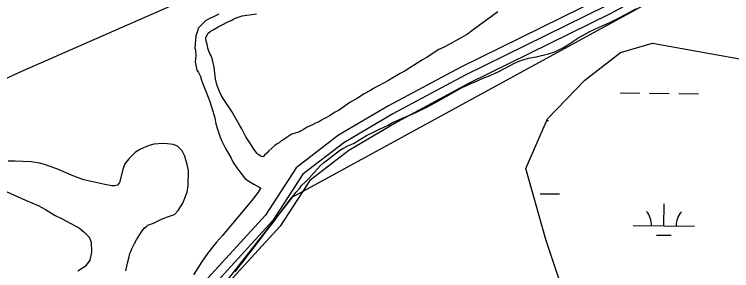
# Model space of a CAD drawing. Extents: x 3192986 to 3230865, y 867483 to 892886.
# Drawn here: x 3204201 to 3205376, y 886016 to 886437 of the extents above; entities that cross this region are included whole.
import ezdxf

# ---------------------------------------------------------------- set-up
doc = ezdxf.new("R2010")
doc.units = 0
for name, color, linetype in [('V-ROAD-CNTR', 7, 'Continuous'), ('V-SITE-VEGE', 7, 'Continuous'), ('V-TOPO-SHOR', 7, 'Continuous'), ('V-WETL-SWMP', 7, 'Continuous')]:
    doc.layers.add(name, color=color, linetype=linetype)

msp = doc.modelspace()

# ---------------------------------------------------------------- linework, layer by layer
at = {"layer": 'V-ROAD-CNTR'}
for points in [[(3206173.4, 887052.4), (3206026.3, 886975.7), (3205875.6, 886886.5), (3205754.6, 886818.6), (3205682.3, 886761.9), (3205618.6, 886704), (3205523.9, 886660.2), (3205350.7, 886564.7), (3205162.5, 886463.5), (3204932.3, 886350.1), (3204813.8, 886286.4), (3204732.1, 886238.3), (3204662.4, 886184.8), (3204612.3, 886107.3), (3204470.3, 885951.9), (3204282, 885700.2), (3204145.4, 885513.8), (3203930.7, 885248), (3203702, 884968.1), (3203366.3, 884541.2), (3202911, 883960.2), (3202738.9, 883744.2)], [(3206180.3, 887039.1), (3206033.6, 886962.6), (3205883.1, 886873.5), (3205762.9, 886806.1), (3205692, 886750.4), (3205627, 886691.4), (3205530.7, 886646.8), (3205357.8, 886551.5), (3205169.4, 886450.2), (3204939.2, 886336.7), (3204821.2, 886273.3), (3204740.5, 886225.8), (3204673.6, 886174.4), (3204624.2, 886098.2), (3204481.8, 885942.3), (3204294.1, 885691.3), (3204157.3, 885504.7), (3203942.4, 885238.5), (3203713.7, 884958.7), (3203378.1, 884532), (3202922.8, 883950.9), (3202587, 883529.5)], [(3206187.1, 887025.8), (3206040.9, 886949.5), (3205890.5, 886860.5), (3205771.3, 886793.6), (3205701.7, 886739), (3205635.4, 886678.7), (3205537.4, 886633.4), (3205365, 886538.3), (3205176.2, 886436.9), (3204946.1, 886323.4), (3204828.5, 886260.2), (3204748.9, 886213.3), (3204684.7, 886164.1), (3204636.1, 886089), (3204493.4, 885932.7), (3204306.1, 885682.4), (3204169.2, 885495.5), (3203954, 885229.1), (3203725.4, 884949.4), (3203389.9, 884522.7), (3202934.5, 883941.6), (3202598.7, 883520.2)]]:
    msp.add_lwpolyline(points, dxfattribs=at)
at = {"layer": 'V-SITE-VEGE'}
for points in [[(3204877.5, 886285), (3204889.5, 886291.2), (3204908.2, 886301.9), (3204933.6, 886315.8), (3204941.7, 886319.7), (3204951.7, 886324.2), (3204956, 886325.9), (3204968.9, 886331.6), (3204977.5, 886335.1), (3204993.3, 886342.2), (3205004.8, 886348.4), (3205020.1, 886356.5), (3205029.2, 886360.4), (3205043, 886364.7), (3205055.8, 886366.7), (3205076.2, 886371.7), (3205086.2, 886375.2), (3205100.6, 886382.3), (3205107.8, 886386.7), (3205118.9, 886394.4), (3205124.1, 886397.6), (3205143.8, 886408.3), (3205158.1, 886414.9), (3205177.7, 886423.7), (3205189.7, 886429.5), (3205202.1, 886436.2), (3205220.4, 886446.4)], [(3204535.7, 886436.7), (3204531.4, 886434.9), (3204525.1, 886431.3), (3204521.8, 886430.5), (3204513.7, 886426), (3204506.8, 886418.7), (3204502, 886413.7), (3204500.9, 886409), (3204499.3, 886403.8), (3204498.3, 886401.5), (3204496.3, 886381.3), (3204497.6, 886378), (3204498.2, 886369), (3204497, 886358.7), (3204499.9, 886344.9), (3204502.6, 886341.1), (3204505.7, 886334.4), (3204507.4, 886328.7), (3204510.4, 886320.1), (3204517.4, 886303.4), (3204520.9, 886293.8), (3204526.1, 886277.7), (3204529, 886266.7), (3204531.1, 886256.8), (3204533.6, 886248.2), (3204537.5, 886236.8), (3204540.6, 886228.7), (3204545.9, 886217.7), (3204549.9, 886210.9), (3204555.8, 886200.9), (3204559.3, 886193.7), (3204565.2, 886185), (3204570.1, 886178.3), (3204577.9, 886168.6), (3204582, 886164.7), (3204593.1, 886158.2), (3204601.9, 886153.3), (3204604.7, 886151.3), (3204603.2, 886149.4), (3204601.2, 886146.7), (3204592.3, 886133.8), (3204541.9, 886073.6), (3204532.2, 886062.6), (3204517, 886044.2), (3204507.6, 886030.3), (3204494.2, 886009.5)], [(3204562.3, 886014.2), (3204568.7, 886022.5), (3204575.1, 886030.3), (3204583.9, 886042.3), (3204590.3, 886050.1), (3204599.1, 886061.7), (3204606, 886071.3), (3204614.4, 886081.9), (3204627.1, 886097.6), (3204634.5, 886108.6), (3204651.2, 886130.7), (3204662.5, 886145), (3204668.8, 886151.4), (3204671.3, 886155.6), (3204678.6, 886162.4), (3204682.5, 886167), (3204687.4, 886172.1), (3204697.1, 886182.6), (3204702.5, 886188.6), (3204707.3, 886193.1), (3204716, 886199.4), (3204723.8, 886205.8), (3204733.4, 886213), (3204739.2, 886216.6), (3204748.3, 886221.5), (3204756.4, 886224.6), (3204778, 886237.6), (3204788.1, 886242.9), (3204799.1, 886248.3), (3204813.4, 886254.9), (3204820.6, 886258.9), (3204830.6, 886263.3), (3204836.8, 886266.4), (3204849.7, 886271.7), (3204859.8, 886276.1), (3204877.5, 886285)], [(3204383.2, 886015.8), (3204386.5, 886030.7), (3204388.1, 886036.8), (3204390.2, 886044.3), (3204391.7, 886047.6), (3204393.3, 886051.7), (3204397.3, 886059.6), (3204400.8, 886066.6), (3204408.8, 886080), (3204413.7, 886086), (3204417, 886088.7), (3204419.5, 886090.5), (3204428.5, 886094), (3204440.5, 886099.8), (3204450, 886103.7), (3204460, 886107.2), (3204462.9, 886108), (3204469.2, 886114.9), (3204476.7, 886126.9), (3204483.8, 886145.1), (3204485.6, 886155.9), (3204486.3, 886179.9), (3204484.7, 886188), (3204480, 886204.1), (3204475.5, 886212.8), (3204467.8, 886220.5), (3204461.2, 886223.1), (3204451.8, 886224.3), (3204443.8, 886224.6), (3204429.2, 886223.6), (3204420.2, 886221.1), (3204407.3, 886215.3), (3204399.1, 886210.4), (3204388.4, 886199.4), (3204382, 886191.1), (3204378.4, 886182.3), (3204373.1, 886160.8), (3204369.6, 886156.6), (3204364.9, 886155.4), (3204360.2, 886155.5), (3204348.9, 886157.3), (3204314.8, 886164.9), (3204298, 886171.1), (3204270.5, 886183.2), (3204250, 886190.5), (3204242.1, 886192.6), (3204228, 886194.9), (3204202.1, 886195.7), (3204190.8, 886195.6)], [(3204187.4, 886146.2), (3204219, 886132), (3204239.9, 886122.9), (3204252, 886116.4), (3204267.7, 886106.5), (3204278.9, 886101), (3204307.6, 886086), (3204314.5, 886079.6), (3204323.2, 886070.9), (3204326.7, 886062.8)], [(3204326.7, 886062.8), (3204327.1, 886046.2), (3204324.4, 886033.6), (3204317, 886023), (3204310.7, 886019.4), (3204304.5, 886015.4)]]:
    msp.add_lwpolyline(points, dxfattribs=at)
at = {"layer": 'V-TOPO-SHOR'}
for points in [[(3202980.2, 883997.6), (3204657.2, 886137), (3206580.7, 887189)], [(3203519.5, 886023.7), (3204213, 886343.3), (3204528.2, 886482.5), (3204584.7, 886509.4)], [(3204614.5, 886209.1), (3204610.6, 886205.4), (3204608.2, 886202.8), (3204604.5, 886204.1), (3204600, 886206.5), (3204597.8, 886208.8), (3204592, 886216.9), (3204588.7, 886222.3), (3204580.1, 886235.5), (3204578.6, 886238.9), (3204576.9, 886242.4), (3204573.3, 886248.6), (3204570.4, 886254), (3204561.4, 886269.8), (3204557.1, 886277.1), (3204552.8, 886284), (3204543, 886298.7), (3204539.7, 886304.1), (3204535.8, 886312.6), (3204533.7, 886318), (3204532, 886323.7), (3204530.4, 886330.9), (3204528.3, 886349.9), (3204524.9, 886364), (3204523.2, 886368.3), (3204521.7, 886371), (3204519.6, 886376.3), (3204517.9, 886381.3), (3204516.6, 886387.4), (3204515.5, 886390.8), (3204514.5, 886395), (3204514.6, 886398.4), (3204518.3, 886405.5), (3204521.8, 886408.4), (3204526.4, 886411.3), (3204534.5, 886416), (3204539.9, 886418.9), (3204551.8, 886424.9), (3204556, 886426.7), (3204560.3, 886429.2), (3204567.5, 886432), (3204574, 886434.1), (3204597.6, 886437.5)], [(3204993.1, 886440.9), (3204976.4, 886428.9), (3204969, 886423.1), (3204950.4, 886409.3), (3204943.1, 886404.2), (3204931.9, 886397.3), (3204924.6, 886393.8), (3204917.3, 886389.5), (3204904.9, 886382.6), (3204896.5, 886378.7), (3204877.2, 886366.5), (3204869.5, 886361.8), (3204849, 886348.8), (3204841.3, 886344.1), (3204833.2, 886339.4), (3204820.9, 886332.6), (3204813.9, 886327.9), (3204806.6, 886324.3), (3204796.2, 886318.6), (3204789.3, 886315), (3204783.1, 886311), (3204773.8, 886306), (3204763, 886299.2), (3204755.3, 886294.5), (3204750.7, 886292), (3204737.5, 886282.5), (3204731.7, 886278.9), (3204726.7, 886276), (3204717.1, 886269.9), (3204713.2, 886267.7), (3204707.8, 886265.3), (3204704, 886263.1), (3204698.9, 886259.9), (3204695.5, 886258.4), (3204689.3, 886255.2), (3204680.5, 886251.3), (3204677, 886249.5), (3204674.3, 886247.7), (3204670.5, 886245.6), (3204667.8, 886243.8), (3204655.2, 886240), (3204652.5, 886238.2), (3204645.9, 886234.2), (3204640.5, 886230.2), (3204637.4, 886228.4), (3204634.7, 886225.9), (3204631.6, 886224.1), (3204627.7, 886221.5), (3204622.7, 886217.1), (3204618, 886212.7), (3204614.5, 886209.1)]]:
    msp.add_lwpolyline(points, dxfattribs=at)
at = {"layer": 'V-WETL-SWMP'}
for p, q in [((3205193.7, 886307.6), (3205225.7, 886307.3)), ((3205241.7, 886307.1), (3205273.7, 886306.8)), ((3205289.7, 886306.6), (3205321.7, 886306.3)), ((3205072.9, 886262.3), (3205076.2, 886262.3)), ((3205062.2, 886142.4), (3205094.2, 886142)), ((3205265, 886089.6), (3205265.3, 886125.6)), ((3205215, 886090.1), (3205315, 886089.1)), ((3205252.8, 886074.3), (3205276.8, 886074.1))]:
    msp.add_line(p, q, dxfattribs=at)
msp.add_lwpolyline([(3205157.8, 885807.2), (3205071.4, 886067), (3205039, 886183.7), (3205074.2, 886265.3), (3205135.3, 886328.6), (3205194, 886373.8), (3205246.3, 886389.1), (3205392.3, 886363), (3205463.7, 886171.6), (3205489.5, 886014.9)], dxfattribs=at)
for centre, start, end in [((3205209.7, 886090.7), 358.6685, 40.2121), ((3205320.2, 886089.6), 138.6685, 180.2121)]:
    msp.add_arc(centre, 35.2, start, end, dxfattribs=at)

doc.saveas('drawing.dxf')
